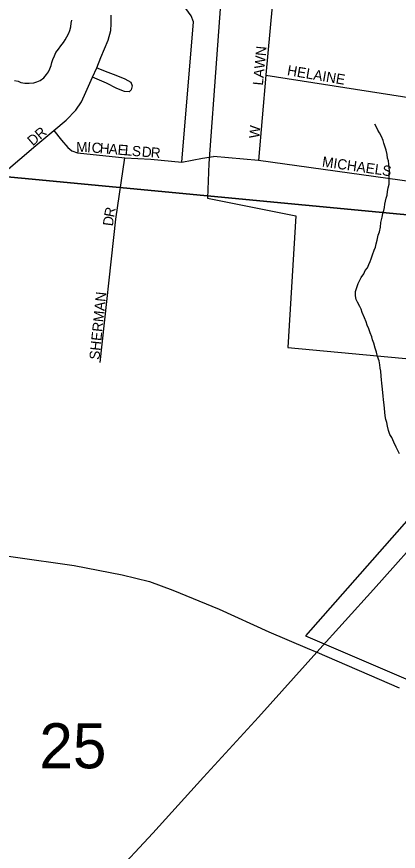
# Model space of a CAD drawing. Extents: x 1310247 to 1664935, y 284496 to 704931.
# Drawn here: x 1465170 to 1467039, y 569759 to 573854 of the extents above; entities that cross this region are included whole.
import ezdxf

# ---------------------------------------------------------------- set-up
doc = ezdxf.new("R2010")
doc.units = 0
for name, color, linetype in [('GM_P_State_Location', 7, 'Continuous'), ('GM_X_Corporation_Text', 7, 'Continuous'), ('GM_X_County', 7, 'Continuous'), ('GM_X_Major_Lake_Text', 7, 'Continuous'), ('GM_X_Minor_River_Text', 7, 'Continuous'), ('GM_X_Rail_Line', 7, 'Continuous'), ('GM_X_State_Location', 7, 'Continuous'), ('GM_X_State_Shield', 7, 'Continuous'), ('GM_X_US_Location', 7, 'Continuous')]:
    doc.layers.add(name, color=color, linetype=linetype)

msp = doc.modelspace()

# ---------------------------------------------------------------- linework, layer by layer
at = {"layer": 'GM_X_Corporation_Text'}
for points in [[(1465978.1, 573140.3), (1466034.8, 573827.8), (1466024.3, 573857.3), (1465998.1, 573894), (1465959.7, 573913.9), (1465911.4, 573920.8), (1465832.1, 573927.6), (1465742.9, 573929.7), (1465626.3, 573904.5)], [(1464892, 572905.5), (1465263, 573221.4), (1465351.2, 573294.9), (1465411.6, 573346.4), (1465459.9, 573395.7), (1465487.2, 573436.2), (1465507.7, 573484), (1465540.7, 573556.9), (1465561.8, 573603.1), (1465581.2, 573652.5), (1465617.4, 573738.6), (1465630, 573786.4), (1465632.6, 573818.9), (1465631.6, 573860.4)], [(1465561.8, 573603.1), (1465615.8, 573581.6), (1465655.2, 573566.4), (1465698.8, 573549), (1465728.7, 573532.3), (1465735, 573514.4), (1465730.3, 573494.5), (1465719.8, 573485.5), (1465698.2, 573486.6), (1465659.9, 573501.8), (1465609.5, 573528.1), (1465540.7, 573556.9)], [(1459467.3, 573450.9), (1459852.4, 573222.4), (1460258, 572976.7), (1460489.5, 572859.7), (1460790.2, 572696.9), (1461695.3, 572231.7), (1461898.5, 572127.9), (1462309.1, 571908.1), (1462745.3, 571682.9), (1463029.7, 571538.8), (1463112, 571493.7), (1463204.7, 571452.6), (1463715.1, 571383.5), (1463914.9, 571357.7), (1464201.7, 571324.8), (1464898.2, 571240.8), (1465151.8, 571203.8), (1465451, 571161.8), (1465686.2, 571114.5), (1465820.6, 571082), (1465935.1, 571039.9), (1466161.9, 570946.5), (1466404.4, 570836.2), (1466591.6, 570756.2)], [(1465351.2, 573294.9), (1465388.5, 573247.1), (1465419.5, 573212), (1465439.9, 573195.7), (1465466.7, 573185.7), (1465699.8, 573161.6), (1465825.8, 573155.3), (1465978.1, 573140.3), (1466079.4, 573160), (1466133, 573167.4)], [(1465578.6, 572157.2), (1465655.2, 572860.7), (1465699.8, 573161.6)], [(1466591.6, 570756.2), (1466639.3, 570735.8), (1467042.3, 570560.1)]]:
    msp.add_lwpolyline(points, dxfattribs=at)
at = {"layer": 'GM_X_County'}
for points in [[(1469353.2, 577988.5), (1468903.1, 572708.2), (1463336.5, 573238.1), (1463815.1, 578641.8)], [(1468903.1, 572708.2), (1468398.6, 567407), (1462854.6, 567868.4), (1463336.5, 573238.1)]]:
    msp.add_lwpolyline(points, close=True, dxfattribs=at)
at = {"layer": 'GM_X_Major_Lake_Text'}
msp.add_lwpolyline([(1466104.5, 572963.5), (1466536.4, 572877), (1466497.9, 572230.2), (1467372.3, 572149.2), (1467532.7, 573888.2), (1467359.7, 573918.3), (1467377.8, 574089), (1467369.9, 574090.1), (1466846.6, 574146.1), (1466850.9, 574319), (1466411.5, 574385.9), (1466397.7, 574132.8), (1466185.6, 574161.8), (1466110.9, 573133.1)], close=True, dxfattribs=at)
msp.add_lwpolyline([(1468288.6, 572753.7), (1466584, 570816.5), (1467750.2, 570315.2)], dxfattribs=at)
at = {"layer": 'GM_X_Minor_River_Text'}
for points in [[(1465158.1, 573541), (1465176.1, 573536.6), (1465189.9, 573530.3), (1465209.9, 573527.8), (1465229.9, 573527.4), (1465254, 573528.9), (1465268.1, 573534.6), (1465284.3, 573540.3), (1465302.6, 573553.9), (1465315, 573569.7), (1465325.3, 573583.5), (1465331.6, 573597.5), (1465337.9, 573613.4), (1465342.3, 573629.4), (1465346.6, 573643.3), (1465355, 573661.2), (1465361.3, 573677.1), (1465373.7, 573694.9), (1465386.1, 573710.7), (1465398.5, 573726.5), (1465406.8, 573740.4), (1465415.1, 573754.3), (1465425.5, 573772.1), (1465429.8, 573786.1), (1465434.2, 573804), (1465436.6, 573822.1), (1465438.9, 573836.1)], [(1466953.4, 572843.4), (1466960, 572869.4), (1466962.4, 572887.4), (1466968.7, 572903.3), (1466971, 572917.3), (1466973.4, 572933.3), (1466980, 572963.3), (1466984.4, 572977.3), (1466986.7, 572995.3), (1466989.1, 573013.3), (1466993.5, 573031.3), (1466993.9, 573047.3), (1466994.3, 573065.4), (1466994.6, 573079.4), (1466994.9, 573095.5), (1466993.4, 573115.6), (1466991.7, 573129.7), (1466990, 573145.8), (1466986.3, 573159.9), (1466984.7, 573178), (1466979.1, 573198.3), (1466973.6, 573218.4), (1466967.9, 573232.6), (1466964.2, 573246.8), (1466956.5, 573265), (1466946.9, 573283.3), (1466939.2, 573297.5), (1466931.5, 573311.7), (1466923.8, 573325.9)], [(1467045, 571709.1), (1467037.3, 571725.3), (1467027.7, 571741.6), (1467016.2, 571765.9), (1467006.6, 571788.2), (1466997, 571804.5), (1466991.4, 571822.7), (1466985.8, 571844.9), (1466982.2, 571863), (1466978.5, 571877.2), (1466974.9, 571895.3), (1466973.3, 571913.4), (1466971.7, 571931.5), (1466970.1, 571949.6), (1466966.6, 571973.8), (1466965, 571993.9), (1466963.3, 572008), (1466961.7, 572026.1), (1466960, 572040.2), (1466958.4, 572056.3), (1466956.7, 572072.4), (1466955.1, 572090.5), (1466953.6, 572114.6), (1466949.9, 572128.7), (1466948.3, 572144.8), (1466944.7, 572165), (1466937.2, 572187.2), (1466931.6, 572207.4), (1466926.1, 572227.6), (1466918.6, 572251.9), (1466912.9, 572268.1), (1466909.2, 572282.2), (1466901.6, 572302.5), (1466894.1, 572322.7), (1466886.5, 572340.9), (1466880.8, 572357.1), (1466873.2, 572375.3), (1466861.7, 572401.7), (1466856.1, 572417.9), (1466850.4, 572432.1), (1466838.8, 572452.4), (1466833.1, 572466.6), (1466829.5, 572484.7), (1466829.9, 572504.8), (1466834.3, 572520.8), (1466842.8, 572544.7), (1466857.5, 572574.5), (1466869.9, 572592.3), (1466876.2, 572608.2), (1466888.5, 572622), (1466894.9, 572637.9), (1466901.2, 572651.8), (1466905.5, 572665.8), (1466912, 572685.7), (1466920.4, 572707.6), (1466926.8, 572723.5), (1466931.1, 572739.5), (1466935.5, 572757.5), (1466940.1, 572781.5), (1466946.4, 572797.4), (1466950.9, 572821.4), (1466953.4, 572843.4)]]:
    msp.add_lwpolyline(points, dxfattribs=at)
at = {"layer": 'GM_X_State_Location'}
for points in [[(1466476.7, 574514.4), (1466430.7, 574012.6), (1466389.4, 573568.3)], [(1466389.4, 573568.3), (1466389.2, 573566.4), (1466354.5, 573147.4)], [(1466389.2, 573566.4), (1467342.1, 573418.3)], [(1467304.3, 573015.1), (1466354.5, 573147.4), (1466133, 573167.4)]]:
    msp.add_lwpolyline(points, dxfattribs=at)
at = {"layer": 'GM_X_State_Shield'}
for points in [[(1466639.3, 570735.8), (1466917.2, 571043.4), (1467200.1, 571360.2), (1467474.5, 571655.2), (1467731.6, 571938.4)], [(1465638.5, 569635), (1465837.1, 569847.3), (1466085.1, 570122.7), (1466353.5, 570417.7), (1466639.3, 570735.8)]]:
    msp.add_lwpolyline(points, dxfattribs=at)

# ---------------------------------------------------------------- texts
at = {"layer": 'GM_P_State_Location'}
for s, rotation, p in [('LAWN', 84.5072, (1466375.3, 573514.6)), ('HELAINE', 350.3786, (1466491.8, 573567.1)), ('W', 85.5871, (1466357.7, 573255.1)), ('MICHAELS', 351.8682, (1466663.2, 573118.5))]:
    msp.add_text(s, height=50, rotation=rotation, dxfattribs=at).set_placement(p)
at = {"layer": 'GM_X_Rail_Line'}
for s, rotation, p in [('DR', 40.6039, (1465248.1, 573217.1)), ('M', 1.093, (1465461.5, 573188.4)), ('I', 355.1855, (1465513, 573189.4)), ('C', 355.2101, (1465534.9, 573187.6)), ('H', 355.2291, (1465574.4, 573184.3)), ('A', 355.2182, (1465618.2, 573180.7)), ('E', 355.2286, (1465662.1, 573177)), ('L', 355.2286, (1465697.1, 573174.1)), ('S', 355.2286, (1465732.2, 573171.2)), ('D', 355.2291, (1465780.5, 573167.2)), ('R', 355.2101, (1465824.3, 573163.5)), ('R', 79.4281, (1465646, 572866.9)), ('D', 82.6364, (1465640.5, 572824)), ('SHERMAN', 84.1227, (1465574.5, 572168.6))]:
    msp.add_text(s, height=50, rotation=rotation, dxfattribs=at).set_placement(p)
at = {"layer": 'GM_X_US_Location'}
msp.add_text('25', height=221, rotation=0, dxfattribs=at).set_placement((1465280.3, 570166))

doc.saveas('drawing.dxf')
